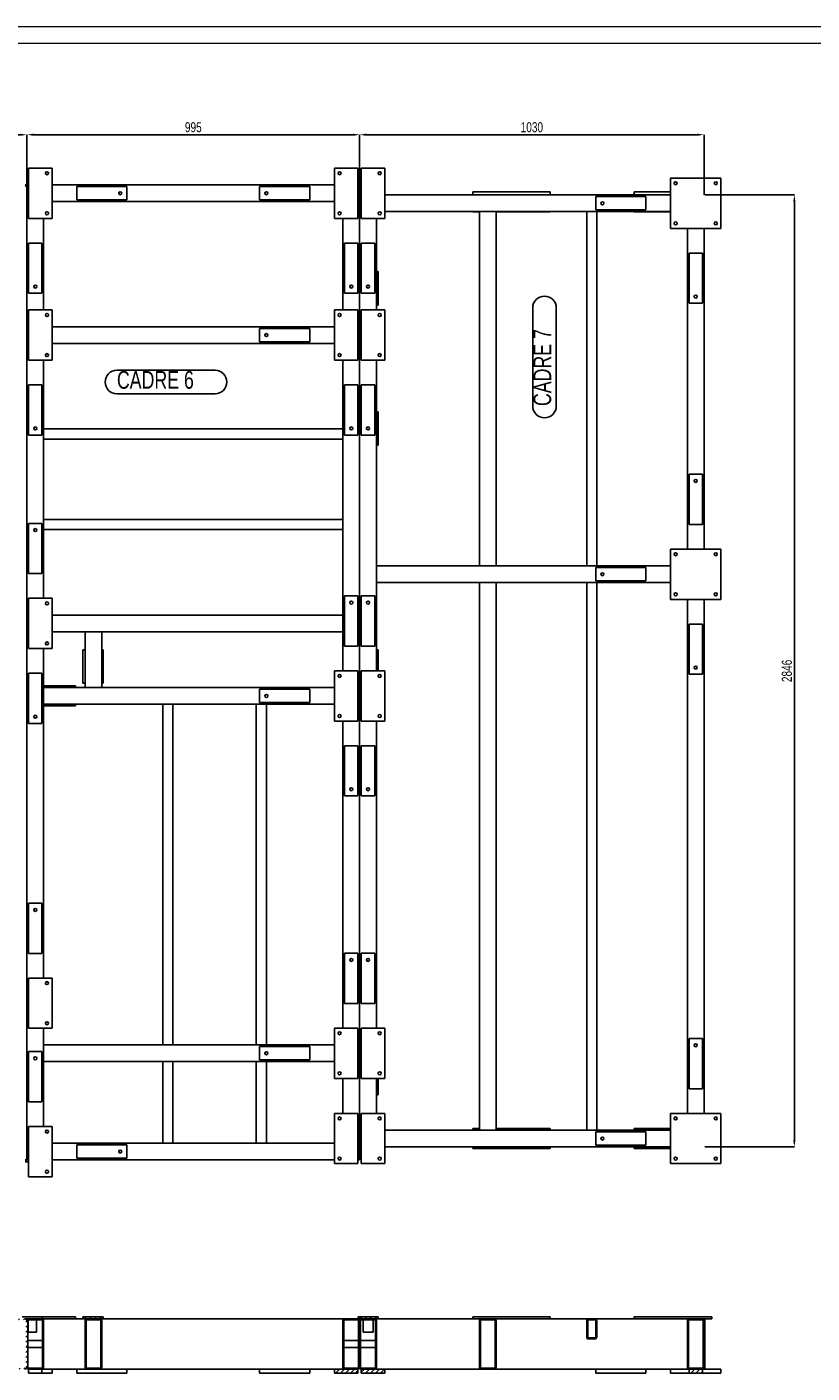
# Model space of a CAD drawing. Header units: millimetres. Extents: x 0 to 1189, y 0 to 841.
# Tile 286 of 289: x 553 to 788, y 439 to 841. Entities that reach past the tile are written whole.
import ezdxf

# ---------------------------------------------------------------- set-up
doc = ezdxf.new("R2010")
doc.units = ezdxf.units.MM
doc.header["$PDSIZE"] = -1
for name, color, linetype in [('COTES', 1, 'Continuous'), ('NOTES', 6, 'Continuous'), ('TRAIT-FINS', 9, 'Continuous')]:
    doc.layers.add(name, color=color, linetype=linetype)
doc.layers.add('TRAIT-FORT', color=4, linetype='Continuous', lineweight=25)
doc.styles.add('SLDTEXTSTYLE0', font='TXT', dxfattribs={"width": 0.75})
doc.dimstyles.new('SLDDIMSTYLE5', dxfattribs={"dimtxt": 3, "dimasz": 2, "dimexe": 0, "dimexo": 0.0625, "dimgap": 0.75, "dimtad": 1, "dimdec": 0, "dimlfac": 10, "dimrnd": 1e-09, "dimzin": 12, "dimdsep": 46, "dimtxsty": 'SLDTEXTSTYLE0', "dimsah": 1, "dimcen": 0.09, "dimadec": 0, "dimazin": 3, "dimtfac": 1, "dimtdec": 0, "dimtofl": 0, "dimtmove": 0, "dimatfit": 3, "dimfxl": 1, "dimfrac": 2, "dimtolj": 1, "dimtzin": 12, "dimarcsym": 0})

# ---------------------------------------------------------------- blocks, each defined once
blk = doc.blocks.new('_D_122')
at = {"layer": 'COTES', "color": 0, "lineweight": -2, "transparency": 16777216}
for p, q in [((470.65, 793.86), (470.65, 808.79)), ((472.65, 808.79), (550.85, 808.79)), ((552.85, 793.86), (552.85, 808.79))]:
    blk.add_line(p, q, dxfattribs=at)
at = {"layer": 'COTES', "color": 0, "transparency": 16777216}
for points in [[(472.65, 809.12), (472.65, 808.46), (470.65, 808.79)], [(550.85, 809.12), (550.85, 808.46), (552.85, 808.79)]]:
    blk.add_solid(points, dxfattribs=at)
at = {"layer": 'Defpoints', "color": 0, "transparency": 16777216}
for p in [(552.85, 808.79), (470.65, 793.8), (552.85, 793.8)]:
    blk.add_point(p, dxfattribs=at)
at = {"layer": 'COTES', "color": 0, "transparency": 16777216, "insert": (511.75, 812.54), "char_height": 3, "attachment_point": 2, "style": 'SLDTEXTSTYLE0'}
blk.add_mtext('\\A1;822', dxfattribs=at)
blk = doc.blocks.new('_D_123')
at = {"layer": 'COTES', "color": 0, "lineweight": -2, "transparency": 16777216}
for p, q in [((552.85, 793.86), (552.85, 808.79)), ((554.85, 808.79), (650.35, 808.79)), ((652.35, 793.86), (652.35, 808.79))]:
    blk.add_line(p, q, dxfattribs=at)
at = {"layer": 'COTES', "color": 0, "transparency": 16777216}
for points in [[(554.85, 809.12), (554.85, 808.46), (552.85, 808.79)], [(650.35, 809.12), (650.35, 808.46), (652.35, 808.79)]]:
    blk.add_solid(points, dxfattribs=at)
at = {"layer": 'Defpoints', "color": 0, "transparency": 16777216}
for p in [(652.35, 808.79), (552.85, 793.8), (652.35, 793.8)]:
    blk.add_point(p, dxfattribs=at)
at = {"layer": 'COTES', "color": 0, "transparency": 16777216, "insert": (602.6, 812.54), "char_height": 3, "attachment_point": 2, "style": 'SLDTEXTSTYLE0'}
blk.add_mtext('\\A1;995', dxfattribs=at)
blk = doc.blocks.new('_D_124')
at = {"layer": 'COTES', "color": 0, "lineweight": -2, "transparency": 16777216}
for p, q in [((652.35, 793.86), (652.35, 808.79)), ((753.35, 808.79), (654.35, 808.79)), ((755.35, 790.86), (755.35, 808.79))]:
    blk.add_line(p, q, dxfattribs=at)
at = {"layer": 'COTES', "color": 0, "transparency": 16777216}
for points in [[(654.35, 809.12), (654.35, 808.46), (652.35, 808.79)], [(753.35, 809.12), (753.35, 808.46), (755.35, 808.79)]]:
    blk.add_solid(points, dxfattribs=at)
at = {"layer": 'Defpoints', "color": 0, "transparency": 16777216}
for p in [(652.35, 808.79), (652.35, 793.8), (755.35, 790.8)]:
    blk.add_point(p, dxfattribs=at)
at = {"layer": 'COTES', "color": 0, "transparency": 16777216, "insert": (703.85, 812.54), "char_height": 3, "attachment_point": 2, "style": 'SLDTEXTSTYLE0'}
blk.add_mtext('\\A1;1030', dxfattribs=at)
blk = doc.blocks.new('_D_126')
at = {"layer": 'COTES', "color": 0, "lineweight": -2, "transparency": 16777216}
for p, q in [((755.61, 790.8), (782.35, 790.8)), ((782.35, 508.2), (782.35, 788.8)), ((755.61, 506.2), (782.35, 506.2))]:
    blk.add_line(p, q, dxfattribs=at)
at = {"layer": 'COTES', "color": 0, "transparency": 16777216}
for points in [[(782.01, 788.8), (782.68, 788.8), (782.35, 790.8)], [(782.01, 508.2), (782.68, 508.2), (782.35, 506.2)]]:
    blk.add_solid(points, dxfattribs=at)
at = {"layer": 'Defpoints', "color": 0, "transparency": 16777216}
for p in [(755.55, 790.8), (782.35, 790.8), (755.55, 506.2)]:
    blk.add_point(p, dxfattribs=at)
at = {"layer": 'COTES', "color": 0, "transparency": 16777216, "insert": (778.6, 648.5), "char_height": 3, "attachment_point": 2, "rotation": 90, "style": 'SLDTEXTSTYLE0'}
blk.add_mtext('\\A1;2846', dxfattribs=at)
blk = doc.blocks.new('SW_NOTE_67')
at = {"layer": 'NOTES', "color": 0}
for p, q in [((0, 7.06), (29.34, 7.06)), ((29.34, 0), (0, 0))]:
    blk.add_line(p, q, dxfattribs=at)
for centre, start, end in [((0, 3.53), 90, 270), ((29.34, 3.53), 270, 90)]:
    blk.add_arc(centre, 3.53, start, end, dxfattribs=at)
at = {"layer": 'NOTES', "color": 0, "insert": (0, 6.82), "char_height": 5.292, "attachment_point": 1, "style": 'SLDTEXTSTYLE0'}
blk.add_mtext('CADRE 6', dxfattribs=at)
blk = doc.blocks.new('SW_NOTE_68')
at = {"layer": 'NOTES', "color": 0}
for p, q in [((-7.06, 0), (-7.06, 29.34)), ((0, 29.34), (0, 0))]:
    blk.add_line(p, q, dxfattribs=at)
for centre, start, end in [((-3.53, 29.34), 0, 180), ((-3.53, 0), 180, 0)]:
    blk.add_arc(centre, 3.53, start, end, dxfattribs=at)
at = {"layer": 'NOTES', "color": 0, "insert": (-6.82, 0), "char_height": 5.292, "attachment_point": 1, "rotation": 90, "style": 'SLDTEXTSTYLE0'}
blk.add_mtext('CADRE 7', dxfattribs=at)

msp = doc.modelspace()

# ---------------------------------------------------------------- hatches: boundary and pattern name
at = {"layer": 'TRAIT-FINS'}
h = msp.add_hatch(dxfattribs=at)
h.set_pattern_fill('ANSI31', color=256, scale=0.333333, angle=2.8e-322, style=0)
edge = h.paths.add_edge_path(flags=0)
edge.add_line((548.45, 439.79), (552.25, 439.79))
edge.add_arc((552.25, 440.39), 0.6, 270, 360)
edge.add_line((552.85, 440.39), (552.85, 454.19))
edge.add_arc((552.25, 454.19), 0.6, 0, 90)
edge.add_line((552.25, 454.79), (548.45, 454.79))
edge.add_arc((548.45, 454.19), 0.6, 90, 180)
edge.add_line((547.85, 454.19), (547.85, 440.39))
edge.add_arc((548.45, 440.39), 0.6, 180, 270)
edge = h.paths.add_edge_path(flags=0)
edge.add_arc((552.25, 440.39), 0.3, 270, 360, ccw=False)
edge.add_line((552.25, 440.09), (548.45, 440.09))
edge.add_arc((548.45, 440.39), 0.3, 180, 270, ccw=False)
edge.add_line((548.15, 440.39), (548.15, 454.19))
edge.add_arc((548.45, 454.19), 0.3, 90, 180, ccw=False)
edge.add_line((548.45, 454.49), (552.25, 454.49))
edge.add_arc((552.25, 454.19), 0.3, 0, 90, ccw=False)
edge.add_line((552.55, 454.19), (552.55, 440.39))
h = msp.add_hatch(dxfattribs=at)
h.set_pattern_fill('ANSI31', color=256, scale=0.333333, angle=2.8e-322, style=0)
edge = h.paths.add_edge_path(flags=0)
edge.add_line((552.85, 454.19), (552.85, 440.39))
edge.add_arc((553.45, 440.39), 0.6, 180, 270)
edge.add_line((553.45, 439.79), (557.25, 439.79))
edge.add_arc((557.25, 440.39), 0.6, 270, 360)
edge.add_line((557.85, 440.39), (557.85, 454.19))
edge.add_arc((557.25, 454.19), 0.6, 0, 90)
edge.add_line((557.25, 454.79), (553.45, 454.79))
edge.add_arc((553.45, 454.19), 0.6, 90, 180)
edge = h.paths.add_edge_path(flags=0)
edge.add_arc((553.45, 440.39), 0.3, 180, 270, ccw=False)
edge.add_line((553.15, 440.39), (553.15, 454.19))
edge.add_arc((553.45, 454.19), 0.3, 90, 180, ccw=False)
edge.add_line((553.45, 454.49), (557.25, 454.49))
edge.add_arc((557.25, 454.19), 0.3, 0, 90, ccw=False)
edge.add_line((557.55, 454.19), (557.55, 440.39))
edge.add_arc((557.25, 440.39), 0.3, 270, 360, ccw=False)
edge.add_line((557.25, 440.09), (553.45, 440.09))
h = msp.add_hatch(dxfattribs=at)
h.set_pattern_fill('ANSI31', color=256, scale=0.333333, angle=2.8e-322, style=0)
h.paths.add_polyline_path([(575.61, 455.39), (569.61, 455.39), (569.61, 454.79), (575.61, 454.79)], flags=0)
h = msp.add_hatch(dxfattribs=at)
h.set_pattern_fill('ANSI31', color=256, scale=0.333333, angle=2.8e-322, style=0)
edge = h.paths.add_edge_path(flags=0)
edge.add_arc((570.85, 454.19), 0.6, 90, 180)
edge.add_line((570.25, 454.19), (570.25, 440.39))
edge.add_arc((570.85, 440.39), 0.6, 180, 270)
edge.add_line((570.85, 439.79), (574.65, 439.79))
edge.add_arc((574.65, 440.39), 0.6, 270, 360)
edge.add_line((575.25, 440.39), (575.25, 454.19))
edge.add_arc((574.65, 454.19), 0.6, 0, 90)
edge.add_line((574.65, 454.79), (570.85, 454.79))
edge = h.paths.add_edge_path(flags=0)
edge.add_line((574.65, 440.09), (570.85, 440.09))
edge.add_arc((570.85, 440.39), 0.3, 180, 270, ccw=False)
edge.add_line((570.55, 440.39), (570.55, 454.19))
edge.add_arc((570.85, 454.19), 0.3, 90, 180, ccw=False)
edge.add_line((570.85, 454.49), (574.65, 454.49))
edge.add_arc((574.65, 454.19), 0.3, 0, 90, ccw=False)
edge.add_line((574.95, 454.19), (574.95, 440.39))
edge.add_arc((574.65, 440.39), 0.3, 270, 360, ccw=False)
h = msp.add_hatch(dxfattribs=at)
h.set_pattern_fill('ANSI31', color=256, scale=0.333333, angle=2.8e-322, style=0)
edge = h.paths.add_edge_path(flags=0)
edge.add_line((647.95, 439.79), (651.75, 439.79))
edge.add_arc((651.75, 440.39), 0.6, 270, 360)
edge.add_line((652.35, 440.39), (652.35, 454.19))
edge.add_arc((651.75, 454.19), 0.6, 0, 90)
edge.add_line((651.75, 454.79), (647.95, 454.79))
edge.add_arc((647.95, 454.19), 0.6, 90, 180)
edge.add_line((647.35, 454.19), (647.35, 440.39))
edge.add_arc((647.95, 440.39), 0.6, 180, 270)
edge = h.paths.add_edge_path(flags=0)
edge.add_arc((651.75, 440.39), 0.3, 270, 360, ccw=False)
edge.add_line((651.75, 440.09), (647.95, 440.09))
edge.add_arc((647.95, 440.39), 0.3, 180, 270, ccw=False)
edge.add_line((647.65, 440.39), (647.65, 454.19))
edge.add_arc((647.95, 454.19), 0.3, 90, 180, ccw=False)
edge.add_line((647.95, 454.49), (651.75, 454.49))
edge.add_arc((651.75, 454.19), 0.3, 0, 90, ccw=False)
edge.add_line((652.05, 454.19), (652.05, 440.39))
h = msp.add_hatch(dxfattribs=at)
h.set_pattern_fill('ANSI31', color=256, scale=0.333333, angle=2.8e-322, style=0)
h.paths.add_polyline_path([(657.92, 455.39), (651.92, 455.39), (651.92, 454.79), (657.92, 454.79)], flags=0)
h = msp.add_hatch(dxfattribs=at)
h.set_pattern_fill('ANSI31', color=256, scale=0.333333, angle=2.8e-322, style=0)
edge = h.paths.add_edge_path(flags=0)
edge.add_line((652.35, 454.19), (652.35, 440.39))
edge.add_arc((652.95, 440.39), 0.6, 180, 270)
edge.add_line((652.95, 439.79), (656.75, 439.79))
edge.add_arc((656.75, 440.39), 0.6, 270, 360)
edge.add_line((657.35, 440.39), (657.35, 454.19))
edge.add_arc((656.75, 454.19), 0.6, 0, 90)
edge.add_line((656.75, 454.79), (652.95, 454.79))
edge.add_arc((652.95, 454.19), 0.6, 90, 180)
edge = h.paths.add_edge_path(flags=0)
edge.add_arc((652.95, 440.39), 0.3, 180, 270, ccw=False)
edge.add_line((652.65, 440.39), (652.65, 454.19))
edge.add_arc((652.95, 454.19), 0.3, 90, 180, ccw=False)
edge.add_line((652.95, 454.49), (656.75, 454.49))
edge.add_arc((656.75, 454.19), 0.3, 0, 90, ccw=False)
edge.add_line((657.05, 454.19), (657.05, 440.39))
edge.add_arc((656.75, 440.39), 0.3, 270, 360, ccw=False)
edge.add_line((656.75, 440.09), (652.95, 440.09))
h = msp.add_hatch(dxfattribs=at)
h.set_pattern_fill('ANSI31', color=256, scale=0.333333, angle=2.8e-322, style=0)
edge = h.paths.add_edge_path(flags=0)
edge.add_arc((688.75, 454.19), 0.6, 90, 180)
edge.add_line((688.15, 454.19), (688.15, 440.39))
edge.add_arc((688.75, 440.39), 0.6, 180, 270)
edge.add_line((688.75, 439.79), (692.55, 439.79))
edge.add_arc((692.55, 440.39), 0.6, 270, 360)
edge.add_line((693.15, 440.39), (693.15, 454.19))
edge.add_arc((692.55, 454.19), 0.6, 0, 90)
edge.add_line((692.55, 454.79), (688.75, 454.79))
edge = h.paths.add_edge_path(flags=0)
edge.add_line((692.55, 440.09), (688.75, 440.09))
edge.add_arc((688.75, 440.39), 0.3, 180, 270, ccw=False)
edge.add_line((688.45, 440.39), (688.45, 454.19))
edge.add_arc((688.75, 454.19), 0.3, 90, 180, ccw=False)
edge.add_line((688.75, 454.49), (692.55, 454.49))
edge.add_arc((692.55, 454.19), 0.3, 0, 90, ccw=False)
edge.add_line((692.85, 454.19), (692.85, 440.39))
edge.add_arc((692.55, 440.39), 0.3, 270, 360, ccw=False)
h = msp.add_hatch(dxfattribs=at)
h.set_pattern_fill('ANSI31', color=256, scale=0.333333, angle=2.8e-322, style=0)
edge = h.paths.add_edge_path(flags=0)
edge.add_arc((720.85, 454.19), 0.6, 90, 180)
edge.add_line((720.25, 454.19), (720.25, 449.39))
edge.add_arc((720.85, 449.39), 0.6, 180, 270)
edge.add_line((720.85, 448.79), (722.65, 448.79))
edge.add_arc((722.65, 449.39), 0.6, 270, 360)
edge.add_line((723.25, 449.39), (723.25, 454.19))
edge.add_arc((722.65, 454.19), 0.6, 0, 90)
edge.add_line((722.65, 454.79), (720.85, 454.79))
edge = h.paths.add_edge_path(flags=0)
edge.add_line((722.65, 449.09), (720.85, 449.09))
edge.add_arc((720.85, 449.39), 0.3, 180, 270, ccw=False)
edge.add_line((720.55, 449.39), (720.55, 454.19))
edge.add_arc((720.85, 454.19), 0.3, 90, 180, ccw=False)
edge.add_line((720.85, 454.49), (722.65, 454.49))
edge.add_arc((722.65, 454.19), 0.3, 0, 90, ccw=False)
edge.add_line((722.95, 454.19), (722.95, 449.39))
edge.add_arc((722.65, 449.39), 0.3, 270, 360, ccw=False)
h = msp.add_hatch(dxfattribs=at)
h.set_pattern_fill('ANSI31', color=256, scale=0.333333, angle=2.8e-322, style=0)
edge = h.paths.add_edge_path(flags=0)
edge.add_line((750.95, 439.79), (754.75, 439.79))
edge.add_arc((754.75, 440.39), 0.6, 270, 360)
edge.add_line((755.35, 440.39), (755.35, 454.19))
edge.add_arc((754.75, 454.19), 0.6, 0, 90)
edge.add_line((754.75, 454.79), (750.95, 454.79))
edge.add_arc((750.95, 454.19), 0.6, 90, 180)
edge.add_line((750.35, 454.19), (750.35, 440.39))
edge.add_arc((750.95, 440.39), 0.6, 180, 270)
edge = h.paths.add_edge_path(flags=0)
edge.add_arc((754.75, 440.39), 0.3, 270, 360, ccw=False)
edge.add_line((754.75, 440.09), (750.95, 440.09))
edge.add_arc((750.95, 440.39), 0.3, 180, 270, ccw=False)
edge.add_line((750.65, 440.39), (750.65, 454.19))
edge.add_arc((750.95, 454.19), 0.3, 90, 180, ccw=False)
edge.add_line((750.95, 454.49), (754.75, 454.49))
edge.add_arc((754.75, 454.19), 0.3, 0, 90, ccw=False)
edge.add_line((755.05, 454.19), (755.05, 440.39))
h = msp.add_hatch(dxfattribs=at)
h.set_pattern_fill('ANSI31', color=256, scale=0.333333, angle=2.8e-322, style=0)
h.paths.add_polyline_path([(651.85, 439.79), (644.85, 439.79), (644.85, 438.59), (651.85, 438.59)], flags=0)
h = msp.add_hatch(dxfattribs=at)
h.set_pattern_fill('ANSI31', color=256, scale=0.333333, angle=2.8e-322, style=0)
h.paths.add_polyline_path([(652.85, 438.59), (659.85, 438.59), (659.85, 439.79), (652.85, 439.79)], flags=0)
h = msp.add_hatch(dxfattribs=at)
h.set_pattern_fill('ANSI31', color=256, scale=0.333333, angle=2.8e-322, style=0)
h.paths.add_polyline_path([(750.85, 439.79), (750.85, 438.59), (754.85, 438.59), (754.85, 439.79)], flags=0)

# ---------------------------------------------------------------- linework, layer by layer
at = {"lineweight": 18}
for p, q in [((1188.94, 841.02), (0, 841.02)), ((1183.94, 836.02), (5, 836.02))]:
    msp.add_line(p, q, dxfattribs=at)
at = {"layer": 'TRAIT-FORT', "lineweight": 25}
for p, q in [((560.35, 798.8), (553.35, 798.8)), ((553.35, 783.8), (553.35, 798.8)), ((560.35, 783.8), (560.35, 798.8)), ((651.85, 798.8), (644.85, 798.8)), ((644.85, 798.8), (644.85, 783.8)), ((651.85, 798.8), (651.85, 783.8)), ((659.85, 798.8), (652.85, 798.8)), ((652.85, 783.8), (652.85, 798.8)), ((659.85, 783.8), (659.85, 798.8)), ((552.35, 793.3), (552.85, 793.8)), ((552.35, 793.8), (552.85, 793.8)), ((552.85, 502.3), (552.85, 793.8)), ((553.35, 793.3), (552.85, 793.8)), ((552.85, 793.8), (553.35, 793.8)), ((560.35, 793.8), (644.85, 793.8)), ((567.75, 793.3), (567.75, 789.3)), ((582.75, 793.3), (567.75, 793.3)), ((582.75, 789.3), (582.75, 793.3)), ((637.45, 793.3), (622.45, 793.3)), ((622.45, 793.3), (622.45, 789.3)), ((637.45, 789.3), (637.45, 793.3)), ((651.85, 793.8), (652.35, 793.8)), ((652.35, 793.8), (651.85, 793.3)), ((652.35, 502.3), (652.35, 793.8)), ((745.35, 795.8), (745.35, 780.8)), ((760.35, 795.8), (745.35, 795.8)), ((760.35, 780.8), (760.35, 795.8)), ((560.35, 788.8), (644.85, 788.8)), ((567.75, 789.3), (582.75, 789.3)), ((622.45, 789.3), (637.45, 789.3)), ((652.35, 790.8), (652.35, 506.2)), ((652.85, 790.3), (652.35, 790.8)), ((652.35, 790.8), (652.85, 790.8)), ((659.85, 790.8), (745.35, 790.8)), ((686.15, 790.8), (686.15, 791.72)), ((686.15, 791.72), (709.35, 791.72)), ((709.35, 791.72), (709.35, 790.8)), ((722.95, 790.3), (722.95, 786.3)), ((737.95, 790.3), (722.95, 790.3)), ((734.44, 790.8), (734.44, 791.72)), ((734.44, 791.72), (745.35, 791.72)), ((737.95, 786.3), (737.95, 790.3)), ((659.85, 785.8), (688.15, 785.8)), ((686.15, 785.72), (686.15, 785.8)), ((688.15, 785.72), (686.15, 785.72)), ((688.15, 785.8), (688.15, 679.9)), ((688.15, 785.8), (688.75, 785.8)), ((688.75, 785.8), (692.55, 785.8)), ((692.55, 785.8), (693.15, 785.8)), ((693.15, 785.8), (745.35, 785.8)), ((693.15, 785.8), (693.15, 679.9)), ((709.35, 785.72), (693.15, 785.72)), ((709.35, 785.8), (709.35, 785.72)), ((720.25, 785.8), (720.25, 679.9)), ((722.95, 786.3), (737.95, 786.3)), ((723.25, 785.8), (723.25, 679.9)), ((734.44, 785.72), (734.44, 785.8)), ((745.35, 785.72), (734.44, 785.72)), ((553.35, 783.8), (560.35, 783.8)), ((557.85, 783.8), (557.85, 756.4)), ((644.85, 783.8), (651.85, 783.8)), ((647.35, 756.4), (647.35, 783.8)), ((652.85, 783.8), (659.85, 783.8)), ((657.35, 783.8), (657.35, 756.4)), ((745.35, 780.8), (760.35, 780.8)), ((750.35, 684.9), (750.35, 780.8)), ((755.35, 684.9), (755.35, 780.8)), ((553.35, 776.4), (553.35, 761.4)), ((557.35, 776.4), (553.35, 776.4)), ((557.35, 761.4), (557.35, 776.4)), ((647.85, 776.4), (647.85, 761.4)), ((651.85, 776.4), (647.85, 776.4)), ((651.85, 761.4), (651.85, 776.4)), ((656.85, 776.4), (652.85, 776.4)), ((652.85, 776.4), (652.85, 761.4)), ((656.85, 761.4), (656.85, 776.4)), ((750.85, 773.4), (750.85, 758.4)), ((754.85, 773.4), (750.85, 773.4)), ((754.85, 758.4), (754.85, 773.4)), ((657.35, 767.88), (657.92, 767.88)), ((657.92, 767.88), (657.92, 757.88)), ((553.35, 761.4), (557.35, 761.4)), ((647.85, 761.4), (651.85, 761.4)), ((652.85, 761.4), (656.85, 761.4)), ((657.92, 757.88), (657.35, 757.88)), ((750.85, 758.4), (754.85, 758.4)), ((560.35, 756.4), (553.35, 756.4)), ((553.35, 741.4), (553.35, 756.4)), ((560.35, 741.4), (560.35, 756.4)), ((651.85, 756.4), (644.85, 756.4)), ((644.85, 756.4), (644.85, 741.4)), ((651.85, 756.4), (651.85, 741.4)), ((659.85, 756.4), (652.85, 756.4)), ((652.85, 741.4), (652.85, 756.4)), ((659.85, 741.4), (659.85, 756.4)), ((560.35, 751.4), (644.85, 751.4)), ((622.45, 750.9), (622.45, 746.9)), ((637.45, 750.9), (622.45, 750.9)), ((637.45, 746.9), (637.45, 750.9)), ((560.35, 746.4), (644.85, 746.4)), ((622.45, 746.9), (637.45, 746.9)), ((553.35, 741.4), (560.35, 741.4)), ((557.85, 741.4), (557.85, 670.2)), ((644.85, 741.4), (651.85, 741.4)), ((647.35, 665.2), (647.35, 741.4)), ((652.85, 741.4), (659.85, 741.4)), ((657.35, 741.4), (657.35, 679.9)), ((557.35, 734), (553.35, 734)), ((553.35, 734), (553.35, 719)), ((557.35, 719), (557.35, 734)), ((647.85, 734), (647.85, 719)), ((651.85, 734), (647.85, 734)), ((651.85, 719), (651.85, 734)), ((652.85, 734), (652.85, 719)), ((656.85, 734), (652.85, 734)), ((656.85, 719), (656.85, 734)), ((657.35, 725.97), (657.92, 725.97)), ((657.92, 725.97), (657.92, 715.97)), ((557.85, 720.83), (647.35, 720.83)), ((553.35, 719), (557.35, 719)), ((557.85, 717.83), (647.35, 717.83)), ((647.85, 719), (651.85, 719)), ((652.85, 719), (656.85, 719)), ((657.92, 715.97), (657.35, 715.97)), ((750.85, 707.3), (750.85, 692.3)), ((754.85, 707.3), (750.85, 707.3)), ((754.85, 692.3), (754.85, 707.3)), ((557.35, 692.6), (553.35, 692.6)), ((553.35, 692.6), (553.35, 677.6)), ((557.35, 677.6), (557.35, 692.6)), ((557.85, 693.77), (647.35, 693.77)), ((750.85, 692.3), (754.85, 692.3)), ((557.85, 690.77), (647.35, 690.77)), ((760.35, 684.9), (745.35, 684.9)), ((745.35, 684.9), (745.35, 669.9)), ((760.35, 669.9), (760.35, 684.9)), ((553.35, 677.6), (557.35, 677.6)), ((657.35, 679.3), (657.35, 679.9)), ((657.35, 679.9), (688.15, 679.9)), ((657.35, 679.3), (657.35, 675.5)), ((688.75, 679.9), (688.15, 679.9)), ((688.75, 679.9), (692.55, 679.9)), ((693.15, 679.9), (692.55, 679.9)), ((693.15, 679.9), (745.35, 679.9)), ((737.95, 679.4), (722.95, 679.4)), ((722.95, 679.4), (722.95, 675.4)), ((737.95, 675.4), (737.95, 679.4)), ((657.35, 674.9), (657.35, 675.5)), ((657.35, 674.9), (688.15, 674.9)), ((657.35, 674.9), (657.35, 648.52)), ((688.15, 674.9), (688.15, 511.2)), ((688.15, 674.9), (688.75, 674.9)), ((688.75, 674.9), (692.55, 674.9)), ((692.55, 674.9), (693.15, 674.9)), ((693.15, 674.9), (693.15, 511.2)), ((693.15, 674.9), (745.35, 674.9)), ((720.25, 674.9), (720.25, 511.2)), ((722.95, 675.4), (737.95, 675.4)), ((723.25, 674.9), (723.25, 511.2)), ((560.35, 670.2), (553.35, 670.2)), ((553.35, 655.2), (553.35, 670.2)), ((560.35, 655.2), (560.35, 670.2)), ((647.85, 670.92), (647.85, 655.92)), ((651.85, 670.92), (647.85, 670.92)), ((651.85, 655.92), (651.85, 670.92)), ((652.85, 670.92), (652.85, 655.92)), ((656.85, 670.92), (652.85, 670.92)), ((656.85, 655.92), (656.85, 670.92)), ((745.35, 669.9), (760.35, 669.9)), ((750.35, 516.2), (750.35, 669.9)), ((755.35, 516.2), (755.35, 669.9)), ((560.35, 665.2), (647.35, 665.2)), ((647.35, 665.2), (647.35, 664.6)), ((647.35, 660.8), (647.35, 664.6)), ((560.35, 660.2), (570.25, 660.2)), ((570.25, 660.2), (570.25, 643.52)), ((570.25, 660.2), (570.85, 660.2)), ((570.85, 660.2), (574.65, 660.2)), ((574.65, 660.2), (575.25, 660.2)), ((575.25, 660.2), (575.25, 643.52)), ((575.25, 660.2), (647.35, 660.2)), ((647.35, 660.8), (647.35, 660.2)), ((647.35, 648.52), (647.35, 660.2)), ((750.85, 662.5), (750.85, 647.5)), ((754.85, 662.5), (750.85, 662.5)), ((754.85, 647.5), (754.85, 662.5)), ((553.35, 655.2), (560.35, 655.2)), ((557.85, 655.2), (557.85, 643.52)), ((569.61, 644.85), (569.61, 654.85)), ((569.61, 654.85), (570.25, 654.85)), ((575.25, 654.85), (575.61, 654.85)), ((575.61, 654.85), (575.61, 644.85)), ((647.85, 655.92), (651.85, 655.92)), ((652.85, 655.92), (656.85, 655.92)), ((657.35, 654.85), (657.92, 654.85)), ((657.92, 654.85), (657.92, 648.52)), ((651.85, 648.52), (644.85, 648.52)), ((644.85, 648.52), (644.85, 633.52)), ((651.85, 648.52), (651.85, 633.52)), ((659.85, 648.52), (652.85, 648.52)), ((652.85, 633.52), (652.85, 648.52)), ((659.85, 633.52), (659.85, 648.52)), ((557.35, 647.8), (553.35, 647.8)), ((553.35, 647.8), (553.35, 632.8)), ((557.35, 632.8), (557.35, 647.8)), ((557.85, 644.05), (567.38, 644.05)), ((567.38, 644.05), (567.38, 643.52)), ((570.25, 644.85), (569.61, 644.85)), ((575.61, 644.85), (575.25, 644.85)), ((657.92, 647.16), (657.92, 646.88)), ((750.85, 647.5), (754.85, 647.5)), ((557.85, 643.52), (570.25, 643.52)), ((557.85, 642.92), (557.85, 643.52)), ((557.85, 642.92), (557.85, 639.12)), ((570.85, 643.52), (570.25, 643.52)), ((570.85, 643.52), (574.65, 643.52)), ((575.25, 643.52), (574.65, 643.52)), ((575.25, 643.52), (644.85, 643.52)), ((622.45, 643.02), (622.45, 639.02)), ((637.45, 643.02), (622.45, 643.02)), ((637.45, 639.02), (637.45, 643.02)), ((557.85, 638.52), (557.85, 639.12)), ((557.85, 638.52), (644.85, 638.52)), ((557.85, 638.52), (557.85, 556.67)), ((567.38, 638.05), (557.85, 638.05)), ((567.38, 638.52), (567.38, 638.05)), ((593.45, 638.52), (593.45, 536.7)), ((596.45, 638.52), (596.45, 536.7)), ((621.45, 638.52), (621.45, 536.7)), ((622.45, 639.02), (637.45, 639.02)), ((624.45, 638.52), (624.45, 536.7)), ((553.35, 632.8), (557.35, 632.8)), ((644.85, 633.52), (651.85, 633.52)), ((647.35, 541.7), (647.35, 633.52)), ((652.85, 633.52), (659.85, 633.52)), ((657.35, 633.52), (657.35, 541.7)), ((651.85, 626.12), (647.85, 626.12)), ((647.85, 626.12), (647.85, 611.12)), ((651.85, 611.12), (651.85, 626.12)), ((652.85, 626.12), (652.85, 611.12)), ((656.85, 626.12), (652.85, 626.12)), ((656.85, 611.12), (656.85, 626.12)), ((647.85, 611.12), (651.85, 611.12)), ((652.85, 611.12), (656.85, 611.12)), ((557.35, 579.07), (553.35, 579.07)), ((553.35, 579.07), (553.35, 564.07)), ((557.35, 564.07), (557.35, 579.07)), ((553.35, 564.07), (557.35, 564.07)), ((651.85, 564.1), (647.85, 564.1)), ((647.85, 564.1), (647.85, 549.1)), ((651.85, 549.1), (651.85, 564.1)), ((656.85, 564.1), (652.85, 564.1)), ((652.85, 564.1), (652.85, 549.1)), ((656.85, 549.1), (656.85, 564.1)), ((553.35, 541.67), (553.35, 556.67)), ((560.35, 556.67), (553.35, 556.67)), ((560.35, 541.67), (560.35, 556.67)), ((647.85, 549.1), (651.85, 549.1)), ((652.85, 549.1), (656.85, 549.1)), ((553.35, 541.67), (560.35, 541.67)), ((557.85, 541.67), (557.85, 536.7)), ((651.85, 541.7), (644.85, 541.7)), ((644.85, 541.7), (644.85, 526.7)), ((651.85, 541.7), (651.85, 526.7)), ((659.85, 541.7), (652.85, 541.7)), ((652.85, 526.7), (652.85, 541.7)), ((659.85, 526.7), (659.85, 541.7)), ((557.85, 536.7), (644.85, 536.7)), ((557.85, 536.1), (557.85, 536.7)), ((557.85, 536.1), (557.85, 532.3)), ((622.45, 536.2), (622.45, 532.2)), ((637.45, 536.2), (622.45, 536.2)), ((637.45, 532.2), (637.45, 536.2)), ((750.85, 538.6), (750.85, 523.6)), ((754.85, 538.6), (750.85, 538.6)), ((754.85, 523.6), (754.85, 538.6)), ((553.35, 534.7), (553.35, 519.7)), ((557.35, 534.7), (553.35, 534.7)), ((557.35, 519.7), (557.35, 534.7)), ((557.85, 531.7), (557.85, 532.3)), ((557.85, 531.7), (644.85, 531.7)), ((557.85, 531.7), (557.85, 512.3)), ((593.45, 531.7), (593.45, 507.3)), ((596.45, 531.7), (596.45, 507.3)), ((621.45, 531.7), (621.45, 507.3)), ((622.45, 532.2), (637.45, 532.2)), ((624.45, 531.7), (624.45, 507.3)), ((657.92, 528.34), (657.92, 528.06)), ((644.85, 526.7), (651.85, 526.7)), ((647.35, 516.2), (647.35, 526.7)), ((652.85, 526.7), (659.85, 526.7)), ((657.35, 526.7), (657.35, 516.2)), ((657.92, 526.7), (657.92, 521.82)), ((750.85, 523.6), (754.85, 523.6)), ((553.35, 519.7), (557.35, 519.7)), ((657.92, 521.82), (657.35, 521.82)), ((651.85, 516.2), (644.85, 516.2)), ((644.85, 516.2), (644.85, 501.2)), ((651.85, 516.2), (651.85, 501.2)), ((659.85, 516.2), (652.85, 516.2)), ((652.85, 501.2), (652.85, 516.2)), ((659.85, 501.2), (659.85, 516.2)), ((760.35, 516.2), (745.35, 516.2)), ((745.35, 516.2), (745.35, 501.2)), ((760.35, 501.2), (760.35, 516.2)), ((560.35, 512.3), (553.35, 512.3)), ((553.35, 497.3), (553.35, 512.3)), ((560.35, 497.3), (560.35, 512.3)), ((659.85, 511.2), (688.15, 511.2)), ((686.15, 511.69), (688.15, 511.69)), ((686.15, 511.2), (686.15, 511.69)), ((688.75, 511.2), (688.15, 511.2)), ((688.75, 511.2), (692.55, 511.2)), ((693.15, 511.2), (692.55, 511.2)), ((693.15, 511.69), (709.35, 511.69)), ((693.15, 511.2), (745.35, 511.2)), ((709.35, 511.69), (709.35, 511.2)), ((734.44, 511.2), (734.44, 511.7)), ((734.44, 511.7), (745.35, 511.7)), ((560.35, 507.3), (644.85, 507.3)), ((737.95, 510.7), (722.95, 510.7)), ((722.95, 510.7), (722.95, 506.7)), ((737.95, 506.7), (737.95, 510.7)), ((567.75, 506.8), (567.75, 502.8)), ((582.75, 506.8), (567.75, 506.8)), ((582.75, 502.8), (582.75, 506.8)), ((652.35, 506.2), (652.85, 506.7)), ((652.35, 506.2), (652.85, 506.7)), ((652.35, 506.2), (652.85, 506.2)), ((659.85, 506.2), (745.35, 506.2)), ((686.15, 505.69), (686.15, 506.2)), ((709.35, 505.69), (686.15, 505.69)), ((709.35, 506.2), (709.35, 505.69)), ((722.95, 506.7), (737.95, 506.7)), ((734.44, 505.7), (734.44, 506.2)), ((745.35, 505.7), (734.44, 505.7)), ((552.85, 502.3), (552.35, 502.3)), ((552.85, 502.1), (552.35, 502.1)), ((553.35, 501.75), (552.35, 501.75)), ((552.85, 502.3), (553.35, 502.8)), ((552.85, 502.3), (553.35, 502.8)), ((552.85, 502.3), (553.35, 502.3)), ((552.85, 502.1), (552.85, 502.3)), ((560.35, 502.3), (644.85, 502.3)), ((567.75, 502.8), (582.75, 502.8)), ((644.85, 501.2), (651.85, 501.2)), ((646.14, 502.3), (646.55, 502.3)), ((651.85, 502.8), (652.35, 502.3)), ((651.85, 502.8), (652.35, 502.3)), ((651.85, 502.3), (652.35, 502.3)), ((652.85, 501.2), (659.85, 501.2)), ((745.35, 501.2), (760.35, 501.2)), ((553.35, 497.3), (560.35, 497.3)), ((551.43, 455.39), (557.38, 455.39)), ((552.25, 454.79), (553.45, 454.79)), ((552.88, 454.79), (553.04, 454.63)), ((557.25, 454.79), (553.45, 454.79)), ((557.38, 455.39), (557.38, 454.79)), ((557.38, 455.39), (567.38, 455.39)), ((557.38, 454.79), (567.38, 454.79)), ((557.85, 454.19), (557.85, 454.79)), ((567.38, 455.39), (567.38, 454.79)), ((567.38, 454.79), (569.61, 454.79)), ((569.61, 455.39), (569.61, 454.79)), ((569.61, 455.39), (575.61, 455.39)), ((569.61, 454.79), (575.61, 454.79)), ((574.65, 454.79), (570.85, 454.79)), ((575.61, 454.79), (575.61, 455.39)), ((575.61, 454.79), (647.35, 454.79)), ((647.35, 454.79), (647.35, 454.19)), ((647.35, 454.79), (647.95, 454.79)), ((651.75, 454.79), (647.95, 454.79)), ((651.92, 455.39), (651.92, 454.79)), ((651.92, 455.39), (657.92, 455.39)), ((651.92, 454.79), (657.92, 454.79)), ((656.75, 454.79), (652.95, 454.79)), ((657.92, 454.79), (657.92, 455.39)), ((657.92, 454.79), (686.15, 454.79)), ((686.15, 455.39), (709.35, 455.39)), ((686.15, 455.39), (686.15, 454.79)), ((686.15, 454.79), (688.75, 454.79)), ((692.55, 454.79), (688.75, 454.79)), ((692.55, 454.79), (709.35, 454.79)), ((709.35, 455.39), (709.35, 454.79)), ((709.35, 454.79), (720.85, 454.79)), ((722.65, 454.79), (720.85, 454.79)), ((722.65, 454.79), (734.44, 454.79)), ((734.44, 455.39), (734.44, 454.79)), ((734.44, 455.39), (757.64, 455.39)), ((734.44, 454.79), (750.95, 454.79)), ((754.75, 454.79), (750.95, 454.79)), ((754.75, 454.79), (757.64, 454.79)), ((755.35, 454.79), (755.35, 454.19)), ((755.55, 454.79), (755.55, 454.19)), ((757.64, 455.39), (757.64, 454.79)), ((553.15, 454.19), (553.15, 440.39)), ((553.18, 454.32), (553.18, 450.79)), ((554.43, 450.79), (553.18, 450.79)), ((557.25, 454.49), (553.45, 454.49)), ((555.68, 450.79), (554.43, 450.79)), ((555.68, 450.79), (555.68, 454.49)), ((557.55, 440.39), (557.55, 454.19)), ((557.85, 440.39), (557.85, 454.19)), ((570.25, 454.19), (570.25, 440.39)), ((570.55, 454.19), (570.55, 440.39)), ((574.65, 454.49), (570.85, 454.49)), ((574.95, 440.39), (574.95, 454.19)), ((575.25, 440.39), (575.25, 454.19)), ((647.35, 454.19), (647.35, 440.39)), ((647.65, 454.19), (647.65, 440.39)), ((651.75, 454.49), (647.95, 454.49)), ((652.05, 440.39), (652.05, 454.19)), ((652.35, 440.39), (652.35, 454.19)), ((652.65, 454.19), (652.65, 440.39)), ((656.75, 454.49), (652.95, 454.49)), ((653.42, 454.49), (653.42, 450.79)), ((654.92, 450.79), (653.42, 450.79)), ((656.42, 450.79), (654.92, 450.79)), ((656.42, 450.79), (656.42, 454.49)), ((657.05, 440.39), (657.05, 454.19)), ((657.35, 440.39), (657.35, 454.19)), ((688.15, 454.19), (688.15, 440.39)), ((688.45, 454.19), (688.45, 440.39)), ((692.55, 454.49), (688.75, 454.49)), ((692.85, 440.39), (692.85, 454.19)), ((693.15, 440.39), (693.15, 454.19)), ((720.25, 454.19), (720.25, 449.39)), ((720.55, 454.19), (720.55, 449.39)), ((722.65, 454.49), (720.85, 454.49)), ((722.95, 449.39), (722.95, 454.19)), ((723.25, 449.39), (723.25, 454.19)), ((750.35, 454.19), (750.35, 440.39)), ((750.65, 454.19), (750.65, 440.39)), ((754.75, 454.49), (750.95, 454.49)), ((755.05, 440.39), (755.05, 454.19)), ((755.35, 440.39), (755.35, 454.19)), ((755.55, 454.19), (755.55, 440.39)), ((557.55, 448.34), (553.15, 448.34)), ((652.05, 448.34), (647.65, 448.34)), ((657.05, 448.34), (652.65, 448.34)), ((720.85, 449.09), (722.65, 449.09)), ((720.85, 448.79), (722.65, 448.79)), ((553.15, 446.24), (557.55, 446.24)), ((647.65, 446.24), (652.05, 446.24)), ((652.65, 446.24), (657.05, 446.24)), ((553.35, 438.59), (553.35, 439.79)), ((553.45, 440.09), (557.25, 440.09)), ((553.45, 439.79), (557.25, 439.79)), ((557.85, 439.79), (557.35, 439.79)), ((557.35, 438.59), (557.35, 439.79)), ((557.85, 439.79), (557.85, 440.39)), ((557.85, 439.79), (570.85, 439.79)), ((560.35, 438.59), (560.35, 439.79)), ((567.75, 438.59), (567.75, 439.79)), ((570.85, 440.09), (574.65, 440.09)), ((570.85, 439.79), (574.65, 439.79)), ((574.65, 439.79), (622.45, 439.79)), ((582.75, 438.59), (582.75, 439.79)), ((622.45, 438.59), (622.45, 439.79)), ((637.45, 439.79), (622.45, 439.79)), ((637.45, 439.79), (644.85, 439.79)), ((637.45, 438.59), (637.45, 439.79)), ((644.85, 439.79), (644.85, 438.59)), ((651.85, 439.79), (644.85, 439.79)), ((647.35, 440.39), (647.35, 439.79)), ((647.95, 440.09), (651.75, 440.09)), ((647.95, 439.79), (651.75, 439.79)), ((651.85, 438.59), (651.85, 439.79)), ((652.85, 439.79), (652.85, 438.59)), ((659.85, 439.79), (652.85, 439.79)), ((652.95, 440.09), (656.75, 440.09)), ((652.95, 439.79), (656.75, 439.79)), ((659.85, 438.59), (659.85, 439.79)), ((659.85, 439.79), (688.75, 439.79)), ((688.75, 440.09), (692.55, 440.09)), ((688.75, 439.79), (692.55, 439.79)), ((692.55, 439.79), (722.95, 439.79)), ((737.95, 439.79), (722.95, 439.79)), ((722.95, 438.59), (722.95, 439.79)), ((737.95, 438.59), (737.95, 439.79)), ((737.95, 439.79), (745.35, 439.79)), ((750.85, 439.79), (745.35, 439.79)), ((745.35, 438.59), (745.35, 439.79)), ((750.85, 439.79), (754.85, 439.79)), ((750.85, 439.79), (750.85, 438.59)), ((750.95, 440.09), (754.75, 440.09)), ((750.95, 439.79), (754.75, 439.79)), ((754.85, 438.59), (754.85, 439.79)), ((760.35, 439.79), (754.85, 439.79)), ((755.35, 440.39), (755.35, 439.79)), ((755.55, 440.39), (755.55, 439.79)), ((760.35, 438.59), (760.35, 439.79)), ((557.35, 438.59), (553.35, 438.59)), ((560.35, 438.59), (557.35, 438.59)), ((582.75, 438.59), (567.75, 438.59)), ((637.45, 438.59), (622.45, 438.59)), ((651.85, 438.59), (644.85, 438.59)), ((659.85, 438.59), (652.85, 438.59)), ((737.95, 438.59), (722.95, 438.59)), ((750.85, 438.59), (745.35, 438.59)), ((750.85, 438.59), (754.85, 438.59)), ((760.35, 438.59), (754.85, 438.59))]:
    msp.add_line(p, q, dxfattribs=at)
for centre in [(558.85, 797.3), (646.35, 797.3), (658.35, 797.3), (746.85, 794.3), (758.85, 794.3), (580.75, 791.3), (624.45, 791.3), (558.85, 785.3), (646.35, 785.3), (658.35, 785.3), (724.95, 788.3), (746.85, 782.3), (758.85, 782.3), (555.35, 763.4), (649.85, 763.4), (654.85, 763.4), (752.85, 760.4), (558.85, 754.9), (646.35, 754.9), (658.35, 754.9), (624.45, 748.9), (558.85, 742.9), (646.35, 742.9), (658.35, 742.9), (555.35, 721), (649.85, 721), (654.85, 721), (752.85, 705.3), (555.35, 690.6), (746.85, 683.4), (758.85, 683.4), (724.95, 677.4), (558.85, 668.7), (649.85, 668.92), (654.85, 668.92), (746.85, 671.4), (758.85, 671.4), (558.85, 656.7), (752.85, 649.5), (646.35, 647.02), (658.35, 647.02), (624.45, 641.02), (555.35, 634.8), (646.35, 635.02), (658.35, 635.02), (649.85, 613.12), (654.85, 613.12), (555.35, 577.07), (649.85, 562.1), (654.85, 562.1), (558.85, 555.17), (558.85, 543.17), (646.35, 540.2), (658.35, 540.2), (752.85, 536.6), (555.35, 532.7), (624.45, 534.2), (646.35, 528.2), (658.35, 528.2), (646.35, 514.7), (658.35, 514.7), (746.85, 514.7), (758.85, 514.7), (558.85, 510.8), (724.95, 508.7), (580.75, 504.8), (646.35, 502.7), (658.35, 502.7), (746.85, 502.7), (758.85, 502.7), (558.85, 498.8)]:
    msp.add_circle(centre, 0.45, dxfattribs=at)
for centre, radius, start, end in [((552.25, 454.19), 0.6, 0, 90), ((553.45, 454.19), 0.6, 90, 180), ((557.25, 454.19), 0.6, 0, 90), ((570.85, 454.19), 0.6, 90, 180), ((574.65, 454.19), 0.6, 0, 90), ((647.95, 454.19), 0.6, 90, 180), ((651.75, 454.19), 0.6, 0, 90), ((652.95, 454.19), 0.6, 90, 180), ((656.75, 454.19), 0.6, 0, 90), ((688.75, 454.19), 0.6, 90, 180), ((692.55, 454.19), 0.6, 0, 90), ((720.85, 454.19), 0.6, 90, 180), ((722.65, 454.19), 0.6, 0, 90), ((750.95, 454.19), 0.6, 90, 180), ((754.75, 454.19), 0.6, 0, 90), ((553.45, 454.19), 0.3, 90, 180), ((557.25, 454.19), 0.3, 0, 90), ((570.85, 454.19), 0.3, 90, 180), ((574.65, 454.19), 0.3, 0, 90), ((647.95, 454.19), 0.3, 90, 180), ((651.75, 454.19), 0.3, 0, 90), ((652.95, 454.19), 0.3, 90, 180), ((656.75, 454.19), 0.3, 0, 90), ((688.75, 454.19), 0.3, 90, 180), ((692.55, 454.19), 0.3, 0, 90), ((720.85, 454.19), 0.3, 90, 180), ((722.65, 454.19), 0.3, 0, 90), ((750.95, 454.19), 0.3, 90, 180), ((754.75, 454.19), 0.3, 0, 90), ((720.85, 449.39), 0.6, 180, 270), ((720.85, 449.39), 0.3, 180, 270), ((722.65, 449.39), 0.6, 270, 0), ((722.65, 449.39), 0.3, 270, 0), ((552.25, 440.39), 0.6, 270, 0), ((553.45, 440.39), 0.6, 180, 270), ((553.45, 440.39), 0.3, 180, 270), ((557.25, 440.39), 0.3, 270, 0), ((557.25, 440.39), 0.6, 270, 0), ((570.85, 440.39), 0.6, 180, 270), ((570.85, 440.39), 0.3, 180, 270), ((574.65, 440.39), 0.6, 270, 0), ((574.65, 440.39), 0.3, 270, 0), ((647.95, 440.39), 0.6, 180, 270), ((647.95, 440.39), 0.3, 180, 270), ((651.75, 440.39), 0.3, 270, 0), ((651.75, 440.39), 0.6, 270, 0), ((652.95, 440.39), 0.6, 180, 270), ((652.95, 440.39), 0.3, 180, 270), ((656.75, 440.39), 0.6, 270, 0), ((656.75, 440.39), 0.3, 270, 0), ((688.75, 440.39), 0.6, 180, 270), ((688.75, 440.39), 0.3, 180, 270), ((692.55, 440.39), 0.6, 270, 0), ((692.55, 440.39), 0.3, 270, 0), ((750.95, 440.39), 0.6, 180, 270), ((750.95, 440.39), 0.3, 180, 270), ((754.75, 440.39), 0.3, 270, 0), ((754.75, 440.39), 0.6, 270, 0)]:
    msp.add_arc(centre, radius, start, end, dxfattribs=at)

# ---------------------------------------------------------------- block references
at = {"layer": 'NOTES'}
for name, p in [('SW_NOTE_68', (711.16, 727.68)), ('SW_NOTE_67', (579.76, 731.33))]:
    msp.add_blockref(name, p, dxfattribs=at)

# ---------------------------------------------------------------- dimensions: what is measured, and where the dimension line sits
at = {"layer": 'COTES'}
for base, p1, p2, picture, middle in [((552.85, 808.79), (470.65, 793.8), (552.85, 793.8), '_D_122', (511.75, 808.79)), ((652.35, 808.79), (552.85, 793.8), (652.35, 793.8), '_D_123', (602.6, 808.79)), ((652.35, 808.79), (755.35, 790.8), (652.35, 793.8), '_D_124', (703.85, 808.79))]:
    dim = msp.add_linear_dim(base=base, p1=p1, p2=p2, dimstyle='SLDDIMSTYLE5', dxfattribs=at)
    dim.commit()
    dim.dimension.update_dxf_attribs({"geometry": picture, "text_midpoint": middle, "dimtype": 160})
dim = msp.add_linear_dim(base=(782.35, 790.8), p1=(755.55, 506.2), p2=(755.55, 790.8), angle=90, dimstyle='SLDDIMSTYLE5', dxfattribs=at)
dim.commit()
dim.dimension.update_dxf_attribs({"geometry": '_D_126', "text_midpoint": (782.35, 648.5), "dimtype": 160})

doc.saveas('drawing.dxf')
